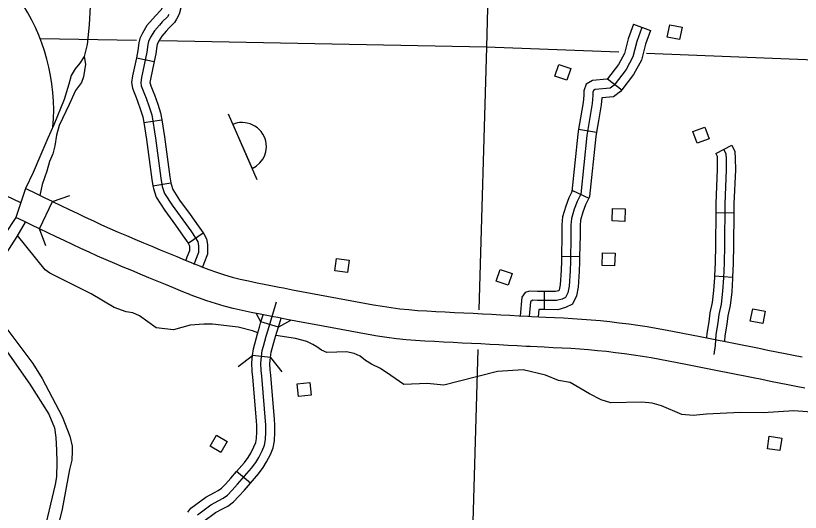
# Model space of a CAD drawing. Extents: x 653372 to 905732, y 627442 to 787275.
# Drawn here: x 845264 to 851753, y 657856 to 661963 of the extents above; entities that cross this region are included whole.
import ezdxf

# ---------------------------------------------------------------- set-up
doc = ezdxf.new("R2010")
doc.units = 0
for name, color, linetype in [('Level 15', 7, 'Continuous'), ('Level 32', 7, 'Continuous'), ('Level 35', 7, 'Continuous'), ('Level 37', 7, 'Continuous'), ('Level 38', 7, 'Continuous'), ('Level 45', 7, 'Continuous'), ('Level 5', 7, 'Continuous'), ('Level 56', 7, 'Continuous'), ('Level 57', 7, 'Continuous'), ('Level 63', 7, 'Continuous')]:
    doc.layers.add(name, color=color, linetype=linetype)

msp = doc.modelspace()

# ---------------------------------------------------------------- linework, layer by layer
at = {"layer": 'Level 15'}
for p, q in [((846797.2, 659888.2), (846794.8, 659889.2)), ((846706.1, 659655.4), (846703.6, 659656.4))]:
    msp.add_line(p, q, dxfattribs=at)
for points in [[(845304.7, 660414.3), (845185.1, 660472.1), (845118.8, 660504.5), (845053.1, 660537.1), (844988.1, 660570.1), (844923.8, 660604.3), (844860.7, 660639.7), (844798.6, 660676.6), (844737.6, 660714.6), (844677.9, 660753.8), (844619.5, 660793.8), (844562.1, 660834.9), (844506, 660877), (844451, 660920.2), (844397.6, 660963.5), (844345.7, 661006.1), (844294.9, 661047.5), (844245.3, 661087.6), (844196.6, 661126.5), (844148.8, 661164.1), (844102, 661200.8), (844056.2, 661236.9), (844023.7, 661262.6)], [(845568.7, 660425.9), (845506, 660455), (845439.8, 660487.4), (845344, 660534.2), (845265.4, 660294.4)], [(846703.6, 659656.4), (846647.4, 659679.1), (846569.3, 659711.1), (846501.5, 659739.1), (846433, 659767.4), (846363.6, 659795.9), (846293.3, 659824.9), (846222.9, 659854.3), (846152.6, 659884), (846082.3, 659913.5), (846011.1, 659943.6), (845940.2, 659974.9), (845870.3, 660006.5), (845801, 660038.2), (845732.4, 660070.3), (845664.6, 660102.4), (845597.5, 660134.2), (845530.7, 660165.9), (845461.6, 660200), (845568.7, 660425.9)], [(845568.7, 660425.9), (845637.8, 660391.8), (845704.6, 660360.1), (845771.7, 660328.4), (845838.9, 660296.5), (845906, 660265.1), (845973.8, 660234), (846042.1, 660203.2), (846110.3, 660173.1), (846179.5, 660143.9), (846249.7, 660114.4), (846319.6, 660084.8), (846389.2, 660055.8), (846458.7, 660027.1), (846528.3, 659998.5), (846597, 659970.1), (846664.4, 659942.3), (846741.5, 659910.7), (846797.2, 659888.2)], [(845461.6, 660200), (845396.6, 660230.3), (845330, 660262.8), (845265.4, 660294.4)], [(846794.8, 659889.2), (846860.4, 659864.3), (846924.8, 659841.6), (846990.9, 659820.4), (847054.6, 659800.3), (847120.1, 659784.2), (847190.2, 659768.7), (847261.2, 659753.3), (847332.4, 659738.9), (847443.3, 659718), (847479.2, 659711.3), (847553.9, 659696.9), (847628.1, 659682.2), (847702.1, 659668), (847776.5, 659654.2), (847851.1, 659640.5), (847925.7, 659627), (848000.4, 659613.5), (848075.1, 659600), (848149.5, 659586.4), (848223.6, 659572.9), (848296.9, 659560), (848369.2, 659548.5), (848441.3, 659539.1), (848514.2, 659531.7), (848588.4, 659526), (848663.8, 659521.2), (848739.7, 659516.9), (848816, 659513), (848892.7, 659509.2), (848969.7, 659505.6), (849046.7, 659501.9), (849123.4, 659498.1), (849199.7, 659494.2), (849275.5, 659489.9), (849350.6, 659485.3), (849425.2, 659481.2), (849499.8, 659477.4), (849530.3, 659475.8), (849647.8, 659470.2), (849721.6, 659466.4), (849795.4, 659462.7), (849869.9, 659458.7), (849945.7, 659454.1), (850022.5, 659448.2), (850099.9, 659441.3), (850178.2, 659433.2), (850256.5, 659423.8), (850334.1, 659413.4), (850410.8, 659402.5), (850486.6, 659391), (850562.1, 659379), (850637, 659365.9), (850710.5, 659352.2), (850782.8, 659338.5), (850854.2, 659324.8), (850924.8, 659310.9), (850994.5, 659297), (851064.1, 659283), (851133.5, 659268.8), (851202.9, 659254.7), (851272.9, 659240.5), (851343.4, 659226.2), (851413.8, 659212), (851484.5, 659198), (851555.7, 659184), (851627.1, 659169.8), (851698.3, 659155.6), (851769.1, 659141.3)], [(851790.6, 658882.2), (851720, 658896.2), (851649.3, 658910.5), (851578.3, 658924.6), (851507.1, 658938.8), (851436, 658952.8), (851364.8, 658966.9), (851293.9, 658981.2), (851223.2, 658995.5), (851153.2, 659009.7), (851083.6, 659023.9), (851014.5, 659038), (850945.5, 659051.8), (850876.1, 659065.6), (850806.5, 659079.4), (850735.8, 659092.9), (850664.3, 659106.5), (850592.7, 659119.9), (850521, 659132.4), (850448.3, 659144), (850374.4, 659155.1), (850299.9, 659165.8), (850225, 659175.7), (850150.4, 659184.8), (850076, 659192.4), (850001.9, 659199.1), (849928.6, 659204.6), (849855.6, 659209.1), (849782.4, 659213), (849708.9, 659216.7), (849635.3, 659220.5), (849517.9, 659226.1), (849487, 659227.7), (849411.9, 659231.6), (849336.2, 659235.8), (849260.9, 659240.3), (849186.2, 659244.6), (849110.9, 659248.4), (849034.6, 659252.2), (848957.8, 659255.9), (848880.7, 659259.5), (848803.4, 659263.3), (848726.3, 659267.3), (848648.8, 659271.6), (848570.9, 659276.7), (848492, 659282.6), (848412.5, 659290.8), (848333.4, 659301.1), (848255.6, 659313.5), (848179.6, 659326.8), (848104.7, 659340.4), (848030.3, 659354), (847956, 659367.5), (847881.2, 659380.9), (847806.3, 659394.6), (847731.1, 659408.3), (847655.7, 659422.3), (847580.3, 659436.8), (847505.9, 659451.5), (847432.4, 659465.7), (847397.1, 659472.3), (847284.5, 659493.6), (847210, 659508.6), (847136.7, 659524.5), (847063.3, 659540.7), (846987.2, 659559.4), (846915.1, 659582.2), (846845.1, 659604.7), (846774.5, 659629.5), (846706.1, 659655.4)]]:
    msp.add_lwpolyline(points, dxfattribs=at)
at = {"layer": 'Level 32'}
for p, q in [((850372.7, 661891.3), (850513.6, 661839.6)), ((846261.5, 661614), (846408.3, 661582.9)), ((850158.5, 661441), (850277.5, 661349.7)), ((846322.9, 661078.8), (846471.1, 661102.3)), ((849919.1, 661023.4), (850067, 660998.1)), ((851053.5, 660823), (851187.3, 660890.8)), ((846399, 660556.3), (846547.1, 660579.9)), ((849868, 660517.9), (850003.8, 660454.1)), ((851053.6, 660334.4), (851203.6, 660332.7)), ((846689.6, 660081.8), (846813.5, 660166.3)), ((849778, 659973.8), (849927.9, 659970.7)), ((851043.3, 659810), (851193, 659801.6)), ((849635.2, 659682.4), (849633.4, 659532.4))]:
    msp.add_line(p, q, dxfattribs=at)
for points in [[(846488.5, 662080.8), (846473.8, 662028.5), (846464.2, 662009), (846459.6, 662001.9), (846421.8, 661963.8), (846395.8, 661935.1), (846349.4, 661881), (846311.8, 661818.9), (846291.3, 661774), (846283.1, 661738.5), (846274.2, 661673.8), (846261.5, 661614)], [(846632.9, 662040), (846614.5, 661974.9), (846594.9, 661934.7), (846576.7, 661906.9), (846530.7, 661860.6), (846508.4, 661835.9), (846471.3, 661792.7), (846444.6, 661748.6), (846434, 661725.6), (846430.8, 661711.3), (846422, 661648.1), (846408.3, 661582.9)], [(846529.6, 661971.8), (846518.1, 661954.4), (846476.3, 661912.2), (846452.1, 661885.5), (846410.4, 661836.8), (846378.2, 661783.8), (846362.6, 661749.8), (846356.9, 661724.9), (846348.1, 661660.9), (846303.7, 661451.2), (846297.7, 661411.1), (846301.7, 661382.8), (846312.1, 661354.2), (846329.4, 661314.6), (846341.4, 661282), (846368.1, 661207.9), (846388.7, 661142.8), (846419.2, 660950.9), (846464.8, 660619.6), (846475.7, 660551.5), (846494.8, 660493), (846557.9, 660394.4), (846646.7, 660274.8), (846711.4, 660182.8), (846754.3, 660120.1), (846769.5, 660091.5), (846775.1, 660063.1), (846775, 660005.1), (846750.4, 659939.7), (846736.4, 659903.5)], [(850443.1, 661865.5), (850400.7, 661749.9), (850369.2, 661622.2), (850311.9, 661517.8), (850212.8, 661388.6), (850180.1, 661363.9), (850057.5, 661353.2), (850043.5, 661345.4), (850037.4, 661329.2), (850038, 661302.8), (850031.8, 661235.6), (850009.2, 661105.4), (849986.5, 660972.6), (849936.7, 660487.7), (849908.1, 660427), (849884, 660362.3), (849860.8, 660285.2), (849856.4, 660229.7), (849856.6, 660144.9), (849852.1, 659929.6)], [(850372.7, 661891.3), (850328.9, 661771.9), (850298.7, 661649.7), (850248.9, 661558.9), (850158.5, 661441)], [(850513.6, 661839.6), (850472.6, 661727.9), (850439.6, 661594.7), (850374.9, 661476.8), (850277.5, 661349.7)], [(846261.5, 661614), (846229.9, 661464.5), (846221.9, 661411.5), (846228.5, 661364.5), (846242.5, 661326.3), (846259.8, 661286.7), (846270.9, 661256.4), (846297.1, 661183.9), (846315.5, 661125.5), (846322.9, 661078.8)], [(846408.3, 661582.9), (846377.6, 661437.8), (846373.5, 661410.7), (846374.9, 661401.1), (846381.8, 661382.2), (846399.1, 661342.6), (846411.8, 661307.7), (846439.2, 661232), (846461.9, 661160.1), (846471.1, 661102.3)], [(850159.5, 661442.3), (850152.1, 661436.7), (850035.2, 661426.5), (849983.1, 661397.7), (849962, 661342.1), (849962.9, 661305.4), (849957.4, 661245.4), (849935.3, 661118.1), (849919.1, 661023.4)], [(850277.5, 661349.7), (850266.2, 661334.9), (850208.2, 661291), (850111.4, 661282.6), (850106.2, 661225.7), (850083.1, 661092.7), (850067, 660998.1)], [(846322.9, 661078.8), (846345, 660939.9), (846390.6, 660608.5), (846399, 660556.3)], [(846471.1, 661102.3), (846493.4, 660961.9), (846539, 660630.6), (846547.1, 660579.9)], [(849919.1, 661023.4), (849912.2, 660982.7), (849863.4, 660508.1), (849868, 660517.9)], [(850067, 660998.1), (850060.9, 660962.4), (850010, 660467.3), (850003.8, 660454.1)], [(851187.3, 660890.8), (851212.8, 660840.4), (851215.6, 660780.7), (851216.1, 660687), (851204.5, 660405.6), (851203.6, 660332.7)], [(851120.4, 660856.9), (851138.7, 660820.8), (851140.6, 660778.8), (851141.1, 660688.3), (851129.5, 660407.6), (851125.6, 660065.2), (851124.4, 659916.6), (851117.5, 659794.1), (851111, 659684.4), (851098.1, 659578.2), (851079.4, 659492.2), (851070.8, 659421.4), (851055, 659324.9), (851049, 659234.6), (851039.3, 659160.5)], [(851053.5, 660823), (851064.5, 660801.3), (851065.6, 660776.8), (851066.1, 660689.6), (851054.5, 660409.5), (851053.6, 660334.4)], [(846399, 660556.3), (846402.5, 660533.9), (846426.5, 660460.6), (846496.2, 660351.7), (846585.9, 660230.8), (846649.8, 660140.1), (846689.6, 660081.8)], [(846547.1, 660579.9), (846548.8, 660569.2), (846563.2, 660525.3), (846619.7, 660437), (846707.5, 660318.7), (846773.1, 660225.6), (846813.5, 660166.3)], [(849868, 660517.9), (849839, 660456.1), (849812.8, 660386.3), (849786.7, 660299.1), (849781.3, 660232.6), (849781.6, 660145.6), (849778, 659973.8)], [(850003.8, 660454.1), (849977.3, 660397.8), (849955.1, 660338.4), (849934.9, 660271.2), (849931.4, 660226.8), (849931.6, 660144.2), (849927.9, 659970.7)], [(851053.6, 660334.4), (851050.6, 660065.9), (851049.4, 659919.1), (851043.3, 659810)], [(851203.6, 660332.7), (851200.6, 660064.5), (851199.4, 659914.2), (851193, 659801.6)], [(846813.5, 660166.3), (846818.5, 660159), (846840.9, 660116.9), (846850.1, 660070.3), (846849.9, 659991.4), (846820.5, 659913), (846809.2, 659883.7)], [(846689.6, 660081.8), (846690, 660081.2), (846698.1, 660066), (846700.1, 660055.8), (846700, 660018.8), (846680.4, 659966.4), (846670.1, 659939.9)], [(849927.9, 659970.7), (849927, 659927.5), (849924.3, 659850.7), (849917.2, 659717), (849902.7, 659646.6), (849868.2, 659577.7), (849811.7, 659548.2), (849746.7, 659531.1), (849633.4, 659532.4)], [(849778, 659973.8), (849777.1, 659931.7), (849774.4, 659857.3), (849768, 659736.2), (849759.7, 659696.2), (849756, 659688.7), (849728.1, 659681.3), (849635.2, 659682.4)], [(849852.1, 659929.6), (849849.3, 659854), (849842.6, 659726.6), (849831.2, 659671.4), (849812, 659633), (849784.4, 659618.6), (849737.4, 659606.2), (849579.2, 659608), (849538.9, 659609.2), (849521.9, 659595.8), (849510.3, 659476.9)], [(851043.3, 659810), (851042.6, 659798.4), (851036.3, 659691.2), (851024.1, 659590.7), (851005.4, 659504.7), (850996.5, 659431.9), (850980.4, 659333.5), (850978.2, 659300.2)], [(851193, 659801.6), (851192.4, 659789.7), (851185.7, 659677.7), (851172.1, 659565.7), (851153.4, 659479.7), (851145.1, 659410.8), (851129.6, 659316.4), (851126.6, 659270.2)], [(849635.2, 659682.4), (849580.7, 659683), (849514, 659685), (849477.5, 659672.5), (849450.3, 659635), (849435.4, 659480.7)], [(849633.4, 659532.4), (849591.1, 659532.9), (849585.3, 659473.2)]]:
    msp.add_lwpolyline(points, dxfattribs=at)
at = {"layer": 'Level 35'}
for points in [[(845169.6, 662916.9), (845399.1, 662829.8), (845525.7, 662743.1), (845734.1, 662567.2), (845806.8, 662483.1), (845848.8, 662409.5), (845879.8, 662331), (845884.4, 662145.8), (845872.1, 661887.7), (845855, 661725.8), (845828.8, 661624.1)], [(845828.8, 661624.1), (845794.1, 661569.5), (845754.6, 661521.9), (845723, 661469.3), (845702.3, 661397.2), (845665.7, 661269.6), (845580, 661060.8), (845530.7, 660949.3), (845463.7, 660795.4), (845408.2, 660666), (845344, 660534.2)], [(845828.8, 661624.1), (845840.9, 661561.8), (845825.6, 661456.9), (845808.1, 661411.1), (845758.5, 661343.8), (845705.1, 661229.4), (845623.8, 661054.2), (845601, 660974.3), (845586.8, 660886.5), (845572.1, 660820.5), (845543.3, 660756.1), (845521.8, 660677.5), (845481.8, 660565.6), (845463.6, 660475.8)], [(845265.4, 660294.4), (845173.2, 660157.2), (845069.7, 660025.5), (844978.7, 659857.5), (844950.4, 659752.8), (844945.4, 659676.8), (844956.4, 659593.6), (845001.7, 659474.8), (845113.2, 659293.2), (845380.8, 658914.4), (845538.4, 658668.1), (845583.8, 658553.4), (845596.8, 658474.1), (845602.4, 658371), (845605.1, 658268.9), (845601.6, 658148.8), (845590.8, 658086.9), (845489.4, 657654.8), (845456.4, 657335.9), (845458.4, 657022.6), (845465.5, 656954.4), (845499.8, 656831.9), (845543.2, 656713.2), (845678.6, 656384.7)], [(845343.1, 660256.4), (845273.7, 660136.9), (845185.1, 659999.9)], [(845887.5, 659663.1), (845588.9, 659811.5), (845546.3, 659832.1), (845507.7, 659861.6), (845277.7, 660143.8)], [(847266.4, 659340.5), (847223.1, 659355.2), (847105, 659385.5), (846892.4, 659412.4), (846818.5, 659410.5), (846706.4, 659403.3), (846569.2, 659366.1), (846426.6, 659381), (846287.2, 659479.9), (846231.6, 659504.6), (846177.8, 659514.4), (846078.5, 659550.7), (845887.5, 659663.1)], [(845122.3, 659462.3), (845404, 659087.2), (845483.2, 658963.1), (845646.9, 658648.7), (845712.7, 658485.6), (845729.6, 658403.3), (845732, 658360.3), (845727.1, 658288.3), (845708.1, 658209.4), (845648, 657880.9), (845596.4, 657668.4), (845568.5, 657515.6), (845563.6, 657445.6), (845581.9, 657318.3), (845606.8, 657230.9), (845610.4, 657202.8), (845605.3, 657190.8), (845586.1, 657178.1), (845553, 657166.5), (845551, 657159.5), (845570, 657087.2), (845642.4, 656899.1), (845733.9, 656634.6), (845815.7, 656425.5)], [(849247.6, 659019.2), (848923.2, 658938.3), (848805.2, 658907.8), (848667.4, 658921.4), (848475.3, 658914.1), (848366.9, 658988.3), (848280.8, 659045.5), (848207.4, 659079.5), (848155.9, 659111.2), (848113.4, 659145.7), (848062.8, 659170.4), (847999.7, 659182), (847920.2, 659179.3), (847838.3, 659178.4), (847791.7, 659196), (847753.1, 659223.5), (847722.5, 659243.7), (847671.9, 659267.8), (847578.1, 659292.6), (847415.8, 659316.7)], [(851883.9, 658679.8), (851699.4, 658694.8), (851445, 658677.3), (851260.1, 658679.8), (850978, 658667.1), (850867.1, 658657.5), (850773.3, 658663.8), (850606.6, 658736), (850527, 658757.1), (850442.3, 658767.2), (850186.7, 658760.5), (850105.1, 658784.6), (850009, 658835.9), (849850.5, 658930), (849753.7, 658944.9), (849646.7, 658989.8), (849461.8, 659034.3), (849247.6, 659019.2)]]:
    msp.add_lwpolyline(points, dxfattribs=at)
at = {"layer": 'Level 37'}
for points in [[(845568.7, 660425.9), (845710, 660476.3)], [(845512, 660058.7), (845461.6, 660200)]]:
    msp.add_lwpolyline(points, dxfattribs=at)
at = {"layer": 'Level 38'}
for points in [[(847292.4, 659429.8), (847254.6, 659498)], [(847537.1, 659442.3), (847436.2, 659387.1)], [(847104.6, 659060.8), (847222.8, 659153.2)], [(847371.7, 659134.9), (847464, 659016.7)]]:
    msp.add_lwpolyline(points, dxfattribs=at)
at = {"layer": 'Level 45'}
for p, q in [((847436.2, 659387.1), (847292.4, 659429.8)), ((847371.7, 659134.9), (847222.8, 659153.2)), ((847204.6, 658095.9), (847091.2, 658194.1))]:
    msp.add_line(p, q, dxfattribs=at)
for points in [[(846766.5, 657835.6), (846876.3, 657917), (846944, 657953.2), (846978.4, 657971.5), (847016.2, 657998.6), (847052.9, 658039), (847099.5, 658089.1), (847213.8, 658221.1), (847249, 658268.4), (847273.6, 658308.7), (847301.9, 658364.3), (847321.8, 658411.3), (847329.6, 658456.6), (847333.1, 658520.1), (847333.1, 658576.1), (847298.7, 658982.1), (847293.6, 659027.4), (847290.6, 659090.3), (847303.4, 659194.7), (847312.6, 659229.9), (847336.1, 659311.6), (847352.1, 659365.7), (847420.2, 659595.2)], [(847292.4, 659429.8), (847310.3, 659488.7)], [(847436.2, 659387.1), (847458.6, 659460.9)], [(847222.8, 659153.2), (847229.6, 659208.7), (847240.2, 659249.7), (847264.1, 659332.6), (847280.2, 659387), (847292.4, 659429.8)], [(847371.7, 659134.9), (847377.3, 659180.7), (847384.9, 659210.1), (847408.1, 659290.6), (847424, 659344.4), (847436.2, 659387.1)], [(847254.8, 658611.8), (847224, 658974.7), (847218.8, 659021.4), (847215.4, 659093.1), (847222.8, 659153.2)], [(847404.3, 658624.5), (847373.3, 658989.4), (847368.4, 659033.3), (847365.9, 659087.5), (847371.7, 659134.9)], [(847091.2, 658194.1), (847155.3, 658268.1), (847186.8, 658310.4), (847208.1, 658345.3), (847233.8, 658396), (847249.4, 658432.6), (847255, 658465), (847258.1, 658522.2), (847258.1, 658572.9), (847254.8, 658611.8)], [(847204.6, 658095.9), (847272.3, 658174.1), (847311.3, 658226.4), (847339.2, 658272.2), (847369.9, 658332.6), (847394.2, 658390), (847404.2, 658448.1), (847408.1, 658518), (847408.1, 658579.3), (847404.3, 658624.5)], [(846687.5, 657855.8), (846713.4, 657889.6), (846836, 657980.6), (846908.7, 658019.4), (846938.8, 658035.4), (846966.1, 658054.9), (846997.6, 658089.7), (847043.7, 658139.2), (847091.2, 658194.1)], [(846806.4, 657764.5), (846819.6, 657781.6), (846916.5, 657853.5), (846979.3, 657887), (847018, 657907.6), (847066.4, 657942.2), (847108.1, 657988.3), (847155.3, 658039.1), (847204.6, 658095.9)]]:
    msp.add_lwpolyline(points, dxfattribs=at)
at = {"layer": 'Level 5'}
for points in [[(849289.2, 666868.2), (849157.6, 661703.2)], [(846263.2, 661757.5), (845466, 661772.4)], [(849157.6, 661703.2), (846461.3, 661753.7)], [(849157.6, 661703.2), (849095.1, 659529.1)], [(850253.3, 661659.7), (849157.6, 661703.2)], [(854372.3, 661496.1), (850482.5, 661650.6)], [(849085.8, 659202.9), (849006.6, 656448.5)]]:
    msp.add_lwpolyline(points, dxfattribs=at)
at = {"layer": 'Level 56'}
for points in [[(850652, 661785.8), (850673.1, 661887.7), (850775.3, 661866.5), (850754.2, 661764.6)], [(849722.3, 661461.2), (849755.1, 661559.9), (849854.2, 661527.1), (849821.4, 661428.3)], [(850900.3, 660908.3), (850864.5, 661006.1), (850962.6, 661041.9), (850998.3, 660944.2)], [(850198, 660265.1), (850201.2, 660369.1), (850305.5, 660366), (850302.4, 660262)], [(850113.2, 659898.2), (850116.3, 660002.2), (850220.7, 659999.1), (850217.5, 659895)], [(847904.6, 659851.8), (847918.4, 659954.9), (848021.9, 659941.1), (848008.1, 659837.9)], [(849238.8, 659765.9), (849271.4, 659864.7), (849370.6, 659832), (849337.9, 659733.1)], [(851339.8, 659436.6), (851359.4, 659538.8), (851461.9, 659519.2), (851442.3, 659417)], [(847603.3, 658813.9), (847592.6, 658917.4), (847696.5, 658928.1), (847707.1, 658824.6)], [(846870.8, 658402.6), (846923.3, 658492.5), (847013.4, 658440), (846961, 658350)], [(851480.9, 658381.5), (851496.4, 658484.4), (851599.7, 658468.8), (851584.1, 658365.9)]]:
    msp.add_lwpolyline(points, close=True, dxfattribs=at)
at = {"layer": 'Level 57'}
msp.add_line((847020.3, 661152.4), (847259, 660608.4), dxfattribs=at)
msp.add_lwpolyline([(847219.3, 660699.7), (847252, 660718.2), (847284.2, 660745.4), (847307.1, 660775.1), (847321.8, 660801.1), (847332.6, 660836.1), (847338, 660876), (847335.8, 660905.3), (847332.1, 660924.9), (847326.4, 660945.3), (847319.3, 660963.4), (847308.5, 660982.4), (847293.9, 661004.5), (847279.9, 661019.6), (847262.3, 661035.6), (847241.9, 661050.4), (847225.2, 661058.6), (847201.9, 661068.8), (847178.8, 661075), (847162.2, 661077.5), (847138.5, 661079.3), (847115.3, 661078.2), (847099.1, 661075.9), (847079.7, 661069.9), (847060.1, 661061.7)], close=True, dxfattribs=at)
at = {"layer": 'Level 63'}
msp.add_arc((843955.8, 661180.8), 1622, 355.03578, 312.13899, dxfattribs=at)

doc.saveas('drawing.dxf')
